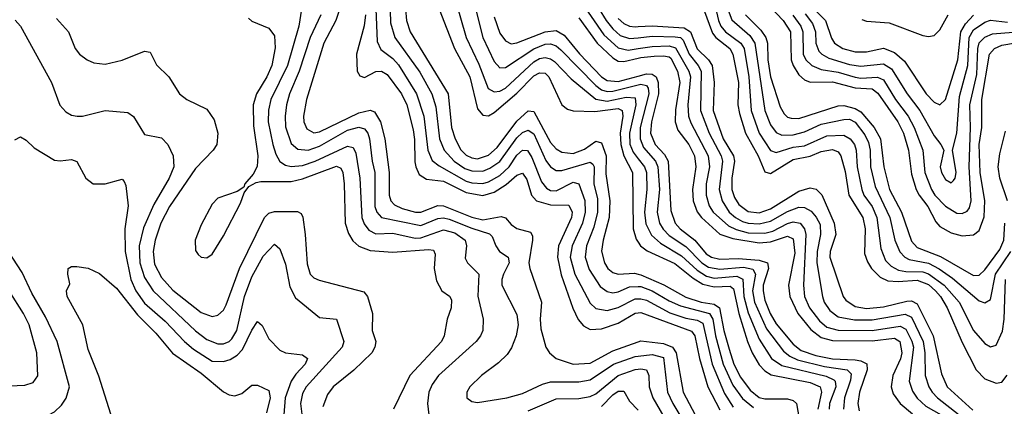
# Model space of a CAD drawing. Header units: inches. Extents: x 990535 to 1117859, y 769386 to 892122.
# Tile 629 of 656: x 1077807 to 1081299, y 825840 to 827213. Entities that reach past the tile are written whole.
import ezdxf

# ---------------------------------------------------------------- set-up
doc = ezdxf.new("R2010")
doc.units = ezdxf.units.IN
doc.header["$MEASUREMENT"] = 0
doc.layers.add('B0872', color=7, linetype='Continuous')
doc.layers.add('B0882', color=7, linetype='Continuous')

msp = doc.modelspace()

# ---------------------------------------------------------------- linework, layer by layer
at = {"layer": 'B0872', "color": 5}
for points, elevation in [([(1079404.6, 827330), (1079449.5, 827150), (1079490, 827063.9), (1079510, 827041.7), (1079530, 827043.1), (1079630.1, 827109.9), (1079670, 827126.4), (1079690, 827127.1), (1079710, 827119.6), (1079726.2, 827106.2), (1079850, 826978.9), (1079870, 826963.9), (1079890, 826958.2), (1079910, 826958.8), (1080000, 826981.5)], 3160), ([(1079067.7, 827310), (1079075.2, 827135.2), (1079087.3, 827107.3), (1079130, 827075.4), (1079150, 827052.2), (1079213.7, 826950), (1079240.5, 826870), (1079254.5, 826750), (1079270, 826713.2), (1079294.5, 826694.5), (1079390, 826640), (1079410, 826634.1), (1079450, 826631.5), (1079470, 826636.8), (1079510, 826659.4), (1079542.5, 826690), (1079570, 826732.3), (1079590, 826749.7), (1079608.1, 826748.1), (1079623.6, 826723.6), (1079657.2, 826637.2), (1079675, 826615), (1079690, 826606.5), (1079710, 826605.8), (1079770, 826635.8), (1079790, 826629.6), (1079811.4, 826571.4), (1079812.2, 826530), (1079803.2, 826490), (1079766.3, 826410), (1079759.7, 826370), (1079775.3, 826310), (1079830, 826206.7), (1079850, 826187.5), (1079890, 826179.9), (1079930, 826191.1), (1079990, 826221.6), (1080000, 826222)], 3040), ([(1079120.1, 827290), (1079121.4, 827201.4), (1079137, 827150), (1079226, 827026), (1079269, 826949), (1079283.1, 826903.1), (1079296.2, 826790), (1079311.9, 826750), (1079347.6, 826710), (1079385.1, 826685.1), (1079410, 826675.7), (1079450, 826675.5), (1079474.7, 826685.3), (1079510, 826709.3), (1079570, 826793.8), (1079590, 826812.3), (1079610, 826820.1), (1079630, 826807.2), (1079673.2, 826713.2), (1079690, 826690.5), (1079710, 826677), (1079730, 826677.4), (1079830, 826707.5), (1079839.5, 826699.5), (1079844.9, 826690), (1079843.2, 826630), (1079856.5, 826576.5), (1079856.4, 826530), (1079843.4, 826476.6), (1079817.1, 826410), (1079812.4, 826370), (1079826.1, 826326.1), (1079866, 826266), (1079890, 826247.9), (1079910, 826243.3), (1079930, 826247.1), (1079970, 826264.6), (1080000, 826265.4)], 3060), ([(1079350.7, 827290), (1079390.1, 827150), (1079434.9, 827054.9), (1079468.9, 826968.9), (1079490, 826956.2), (1079510, 826959.6), (1079530, 826969.8), (1079630, 827063.1), (1079650, 827074.8), (1079670, 827079.1), (1079690, 827074.3), (1079703.9, 827063.9), (1079763.1, 827003.1), (1079850.2, 826930.2), (1079890, 826923), (1079958.1, 826938.1), (1079990, 826935.3), (1079992, 826910), (1079970, 826810), (1079971.2, 826771.2), (1079982.1, 826742.1), (1080000, 826719.2)], 3140), ([(1079788.9, 827290), (1079878.6, 827158.6), (1079930, 827113.3), (1079964.8, 827104.8), (1080000, 827110.2)], 3240), ([(1077936.9, 827216.9), (1077980.3, 827170), (1078004, 827110), (1078019.5, 827090), (1078046.4, 827070), (1078070, 827059.2), (1078110, 827054.5), (1078170, 827068.8), (1078250, 827101.6), (1078270, 827097.6), (1078292, 827052), (1078336.1, 827010), (1078373.6, 826950), (1078399.6, 826930), (1078470, 826895), (1078496.9, 826856.9), (1078510.1, 826810), (1078506, 826770), (1078493.3, 826750), (1078430, 826684), (1078338, 826550), (1078307.6, 826490), (1078287.6, 826430), (1078280.6, 826390), (1078285, 826345), (1078310, 826297.8), (1078350, 826253.2), (1078450, 826173.1), (1078490, 826158.9), (1078510, 826163.6), (1078530, 826181.9), (1078539.6, 826200.4), (1078586.4, 826330), (1078675.6, 826510), (1078690, 826526.4), (1078710, 826532.4), (1078791.7, 826531.7), (1078805.3, 826525.3), (1078811.4, 826511.4), (1078818.9, 826450), (1078825.9, 826345.9), (1078837, 826310), (1078850, 826296.6), (1078868.5, 826288.5), (1079026.9, 826246.9), (1079040.2, 826230), (1079057.6, 826170), (1079056.8, 826110), (1079069.5, 826070), (1079066, 826050), (1079055.5, 826030), (1078991.6, 825968.4), (1078918.1, 825910), (1078898.1, 825881.9), (1078882.1, 825837.9)], 2880), ([(1078618, 827218), (1078630, 827207.9), (1078690, 827183.2), (1078710, 827155.8), (1078712.7, 827112.7), (1078701, 827050), (1078683.1, 827010), (1078646.4, 826950), (1078634.4, 826910), (1078636, 826836), (1078652, 826730), (1078648.5, 826691.5), (1078635.3, 826664.7), (1078605.4, 826630), (1078602, 826618), (1078577.7, 826602.3), (1078510, 826579.3), (1078490, 826557.5), (1078450, 826484.2), (1078429.6, 826430), (1078430, 826394), (1078439.8, 826379.8), (1078450, 826370.2), (1078470, 826366.9), (1078490, 826380.1), (1078530, 826445.9), (1078590, 826561.6), (1078602.4, 826597.6), (1078619.3, 826620.7), (1078645, 826635), (1078662.2, 826637.8), (1078770, 826638.5), (1078810, 826648), (1078930, 826692.3), (1078945.6, 826685.6), (1078953.3, 826670), (1078957.7, 826630), (1078961.6, 826490), (1078973.2, 826453.2), (1078988.3, 826428.3), (1079010, 826408.4), (1079050, 826393.3), (1079130, 826387.7), (1079257.2, 826397.2), (1079274.6, 826394.6), (1079280.6, 826380.6), (1079277.2, 826330), (1079285.2, 826285.2), (1079303.9, 826250), (1079331.3, 826231.3), (1079338, 826218), (1079336.8, 826190), (1079323.4, 826150), (1079312.2, 826090), (1079303.1, 826070), (1079190.7, 825950), (1079132.9, 825830)], 2920), ([(1078806.8, 827250), (1078796.9, 827190), (1078756.1, 827050), (1078697.3, 826930), (1078688.8, 826891.2), (1078688.4, 826850), (1078704.5, 826770), (1078715.5, 826735.5), (1078729.8, 826709.8), (1078750, 826696.6), (1078770, 826691.9), (1078810, 826695.2), (1078855.3, 826710), (1078970, 826763.9), (1078990, 826759.5), (1078998.8, 826738.8), (1079013, 826650), (1079020.5, 826510), (1079028.3, 826488.3), (1079045.2, 826465.2), (1079070, 826452.9), (1079130, 826455.3), (1079210, 826437.1), (1079230, 826438.4), (1079310, 826467.1), (1079350, 826456.4), (1079386.6, 826430), (1079391.9, 826410), (1079386.8, 826366.8), (1079395.5, 826350), (1079435.3, 826310), (1079431.8, 826231.8), (1079450.1, 826150), (1079449.5, 826110), (1079441.5, 826090), (1079426.3, 826070), (1079292.5, 825950), (1079270, 825918), (1079258.2, 825890), (1079253.7, 825850), (1079257.9, 825810)], 2940), ([(1078874.9, 827230), (1078836.6, 827150), (1078798, 827030), (1078763.9, 826950), (1078752.9, 826910), (1078747.9, 826870), (1078750, 826833), (1078770, 826773.6), (1078793, 826753), (1078830, 826749.8), (1078870, 826763.9), (1078970, 826820.6), (1079010, 826830.9), (1079030, 826824.9), (1079041, 826810), (1079047.6, 826790), (1079057.1, 826710), (1079066.4, 826670), (1079066.9, 826550), (1079073.6, 826530), (1079090, 826510.9), (1079230, 826482.1), (1079290, 826507.6), (1079310, 826509.4), (1079330, 826504.7), (1079410, 826472.2), (1079473.1, 826453.1), (1079482.7, 826442.7), (1079495.5, 826410), (1079508.8, 826390), (1079539.3, 826370), (1079542.4, 826350), (1079523.3, 826310), (1079517.1, 826290), (1079517.4, 826270), (1079570, 826166.7), (1079574.7, 826130), (1079567.2, 826090), (1079551.7, 826048.3), (1079535.8, 826024.2), (1079504.9, 825995.1), (1079444.2, 825950), (1079403.9, 825910), (1079392.6, 825890), (1079393.1, 825870), (1079410, 825856.9), (1079430, 825853.4), (1079535.1, 825870), (1079590, 825886.3), (1079661.1, 825918.9), (1079690, 825926.9), (1079790, 825926.7), (1079830, 825934.7), (1079912.4, 825990), (1079990, 826016.9), (1080000, 826018.1)], 2960), ([(1078938.4, 827241.6), (1078928.2, 827210), (1078885.9, 827130), (1078823.5, 826930), (1078813, 826870), (1078814.7, 826850), (1078825, 826825), (1078850, 826811.3), (1078870, 826814.9), (1079010, 826881.7), (1079050, 826891.5), (1079065.6, 826885.6), (1079086.2, 826850), (1079101.7, 826790), (1079116.7, 826670), (1079116.7, 826590), (1079123.3, 826570), (1079136.1, 826556.1), (1079163, 826543), (1079210.4, 826529.6), (1079230, 826529.3), (1079290, 826553.5), (1079310, 826552.2), (1079410, 826511.8), (1079450, 826502.6), (1079514, 826514), (1079530, 826509.6), (1079550, 826485.9), (1079570, 826471.3), (1079618, 826458), (1079625.8, 826445.8), (1079625.2, 826430), (1079613, 826350), (1079616.2, 826330), (1079657.7, 826210), (1079652.6, 826150), (1079655.5, 826115.5), (1079672.8, 826050), (1079685.4, 826030), (1079709.2, 826010), (1079770, 825990.4), (1079830, 825993.9), (1079910, 826037.3), (1080000, 826069.5)], 2980), ([(1079033.3, 827230), (1079028.7, 827191.3), (1079001.7, 827090), (1079003.8, 827030), (1079013.1, 827013.1), (1079030, 827007.6), (1079070, 827028.4), (1079090.1, 827030), (1079110, 827018.6), (1079160.5, 826950), (1079179.5, 826910), (1079202, 826822), (1079207.5, 826787.5), (1079208.5, 826708.5), (1079211.4, 826690), (1079223.7, 826663.7), (1079250, 826646.3), (1079310, 826639.9), (1079390, 826598.8), (1079450, 826588.3), (1079490, 826600.7), (1079532.2, 826627.8), (1079570, 826660.4), (1079590, 826668.1), (1079605.4, 826645.4), (1079622, 826590), (1079639.4, 826570), (1079690, 826555.1), (1079754.4, 826554.4), (1079766.4, 826530), (1079764.5, 826510), (1079717.4, 826410), (1079713.8, 826370), (1079727.6, 826307.6), (1079768.7, 826188.7), (1079788.1, 826148.1), (1079806.1, 826126.1), (1079830, 826113), (1079870, 826114.9), (1079930, 826135.6), (1079990, 826171.3), (1080000, 826172.6)], 3020), ([(1079174.9, 827250), (1079178.2, 827210), (1079191.4, 827170), (1079326.3, 826950), (1079338.6, 826830), (1079351.2, 826790), (1079371.2, 826751.2), (1079390, 826732.4), (1079410, 826722.2), (1079430, 826719.3), (1079470, 826732.4), (1079500.5, 826759.5), (1079570, 826852.1), (1079610, 826889.4), (1079630, 826887.2), (1079690, 826776.8), (1079710, 826754.4), (1079730, 826742.9), (1079770, 826738.1), (1079810, 826752.9), (1079850, 826781.9), (1079870, 826775.1), (1079886.5, 826730), (1079885.7, 826665.7), (1079900.4, 826570), (1079897.5, 826510), (1079875.8, 826430), (1079870.7, 826390.7), (1079881.3, 826350), (1079893.3, 826330), (1079910, 826315), (1079929, 826309), (1079987.1, 826312.9), (1080000, 826309.9)], 3080), ([(1079295.1, 827250), (1079348.9, 827110), (1079403.4, 827010), (1079430, 826896.1), (1079450, 826873.4), (1079470, 826871.9), (1079490, 826883.8), (1079570, 826952.4), (1079630, 827013.3), (1079650, 827024.2), (1079670, 827022.5), (1079683.2, 827010), (1079730, 826910.2), (1079750, 826894.7), (1079770, 826888.7), (1079847.1, 826887.1), (1079930, 826897), (1079943.8, 826890), (1079946.1, 826870), (1079936, 826810), (1079938.8, 826770), (1079949.8, 826729.8), (1079979.7, 826670), (1079983, 826470), (1079993.4, 826433.4), (1080000, 826423.4)], 3120), ([(1079490, 827222.7), (1079510, 827164.6), (1079530, 827137.2), (1079550, 827127.3), (1079570.1, 827130.1), (1079670, 827170.2), (1079710, 827174.3), (1079737.4, 827157.4), (1079791.9, 827091.9), (1079869.9, 827009.9), (1079890, 826996.6), (1079930, 826993.2), (1080000, 827012.3)], 3180), ([(1079790, 827219.4), (1079855, 827130), (1079910, 827077.1), (1079930, 827065.7), (1079950, 827064.1), (1080000, 827076.2)], 3220), ([(1079861.5, 827250), (1079887.3, 827210), (1079910, 827180.6), (1079936.9, 827156.9), (1079970, 827145.5), (1080000, 827148.8)], 3260), ([(1079930, 827217.2), (1079950, 827199.8), (1079970, 827190.3), (1079990, 827187.7), (1080000, 827188.3)], 3280), ([(1077790.7, 827210.7), (1077810, 827190.3), (1077919.8, 826990), (1077949.6, 826909.6), (1077970, 826885.2), (1077990, 826873.8), (1078010.2, 826870.2), (1078030, 826870.2), (1078110, 826890.2), (1078190, 826883.6), (1078210, 826868.9), (1078250, 826805.4), (1078310, 826793.2), (1078332.8, 826770), (1078351.5, 826730), (1078353.3, 826690), (1078337.5, 826650), (1078282.9, 826557.1), (1078245.6, 826474.4), (1078230.6, 826410), (1078233.3, 826350), (1078250, 826298.1), (1078280.2, 826250), (1078430, 826108.2), (1078470, 826077.3), (1078510, 826062.1), (1078530, 826062.7), (1078550, 826070.6), (1078559.6, 826080.4), (1078576.8, 826110), (1078604.7, 826230), (1078630, 826300.5), (1078670, 826372.9), (1078710, 826416), (1078730, 826399.5), (1078750, 826344.9), (1078764.4, 826264.4), (1078784.9, 826224.9), (1078870, 826155.9), (1078930.2, 826150), (1078956.9, 826070), (1078950.6, 826050), (1078823.2, 825910), (1078810, 825885.8), (1078802.3, 825850), (1078810, 825793.4)], 2860), ([(1077790, 826786), (1077810, 826796.4), (1077830, 826784.9), (1077858, 826758), (1077930, 826714.2), (1077950, 826711.8), (1077990, 826716.3), (1078009.3, 826709.3), (1078041.1, 826650), (1078067.3, 826630), (1078110, 826630.2), (1078170, 826646.4), (1078177.8, 826637.8), (1078183.6, 826623.6), (1078191.8, 826551.8), (1078179.4, 826470), (1078181, 826390), (1078200.9, 826290), (1078218.9, 826250), (1078250, 826205.9), (1078323, 826143), (1078390.8, 826070.8), (1078423, 826043), (1078490, 826000.4), (1078530, 825999), (1078553.7, 826006.3), (1078578.7, 826021.3), (1078597.5, 826042.5), (1078630, 826110.2), (1078650, 826141.3), (1078667, 826127), (1078690, 826079.6), (1078730, 826039.7), (1078750.1, 826030.1), (1078810, 826023.2), (1078828.1, 826010), (1078819.6, 825990), (1078785.7, 825954.3), (1078770.1, 825930), (1078748.1, 825870), (1078743.4, 825810)], 2840), ([(1077777.7, 825782.3), (1077810, 825792.7), (1077909.9, 825810.1), (1077930, 825820.5), (1077955.2, 825844.8), (1077971.1, 825868.9), (1077983.1, 825910), (1077939.6, 826070), (1077898.4, 826158.4), (1077850, 826242.4), (1077815.2, 826315.2), (1077767.6, 826390)], 2840), ([(1078137.4, 825790), (1078087.9, 825947.9), (1078050, 826041.6), (1078030.8, 826130), (1077975.1, 826230), (1077972.7, 826250), (1077984.7, 826275.3), (1077977, 826310), (1077979.3, 826330), (1077990, 826337.1), (1078010, 826336.5), (1078050, 826330.2), (1078090, 826312.2), (1078150, 826259.3), (1078224.6, 826164.6), (1078290, 826100.3), (1078348.7, 826028.7), (1078450, 825958.4), (1078530, 825891.2), (1078550, 825880.7), (1078570, 825877.6), (1078594.3, 825885.7), (1078630, 825914.9), (1078650, 825915.2), (1078690, 825896.9), (1078695.2, 825870), (1078682.7, 825817.3)], 2820), ([(1077690, 825909.5), (1077825, 825915), (1077855.2, 825924.8), (1077871, 825949), (1077867.8, 826030), (1077840.2, 826130), (1077820.6, 826170), (1077770, 826250.6)], 2860), ([(1079610, 825824.6), (1079710, 825866.3), (1079790, 825868), (1079830, 825874.8), (1079850, 825884.7), (1079930, 825949.3), (1079990, 825970.5), (1080000, 825972.2)], 2940), ([(1079870, 825839.9), (1079910, 825880.8), (1079930, 825894.4), (1079950, 825894.4), (1079970, 825859), (1080000, 825827.2)], 2920)]:
    msp.add_lwpolyline(points, dxfattribs=dict(at, elevation=elevation))
at = {"layer": 'B0882', "color": 5}
for points, elevation in [([(1080268, 827288), (1080285.2, 827210), (1080293.7, 827190), (1080310.4, 827170), (1080364.3, 827130), (1080376, 827110), (1080393, 827010), (1080401.1, 826890), (1080429.6, 826810), (1080470, 826748.9), (1080490, 826741), (1080550, 826759.8), (1080590, 826765.5), (1080670, 826801), (1080730, 826803.3), (1080752.4, 826790), (1080768.2, 826770), (1080773.6, 826750), (1080777.3, 826690), (1080793.1, 826610), (1080800.5, 826590), (1080830, 826550), (1080846.6, 826510), (1080860.5, 826400.5), (1080878, 826358), (1080897.8, 826337.8), (1080924.1, 826324.1), (1080950, 826319), (1081010, 826317.9), (1081030, 826310.8), (1081085.9, 826270), (1081139, 826210), (1081190, 826109.6), (1081230, 826062.8), (1081250, 826050.9), (1081270, 826056.8), (1081292.4, 826107.6), (1081298.1, 826150), (1081302.6, 826290)], 3340), ([(1080420.5, 827310), (1080514.9, 827210), (1080540.4, 827170), (1080543.5, 827070), (1080550, 827050), (1080570, 827017.3), (1080590, 826999.7), (1080610, 826991), (1080690, 826991.8), (1080770, 826970.6), (1080830, 826967.7), (1080850, 826952.3), (1080921.7, 826850), (1080941.7, 826810), (1080959.1, 826750), (1080970, 826664.5), (1080986.3, 826610), (1080996.9, 826590), (1081027.3, 826550), (1081055.6, 826495.6), (1081070, 826478.8), (1081110, 826456.1), (1081150, 826445.2), (1081190, 826448.9), (1081210, 826464.2), (1081227, 826513), (1081229.3, 826570), (1081212.9, 826670), (1081209.8, 826770), (1081219.1, 826830), (1081219.5, 826930), (1081245.9, 827090), (1081264, 827110), (1081290, 827122.5), (1081450.3, 827149.7)], 3420), ([(1080565.9, 827310), (1080665.1, 827210), (1080686.6, 827146.6), (1080696.9, 827130), (1080726.7, 827110), (1080770, 827098.1), (1080810, 827099.1), (1080870, 827111.1), (1080910, 827096.1), (1080945, 827065), (1081021.5, 826950), (1081050, 826920.4), (1081070, 826910.1), (1081090.4, 826929.6), (1081134.1, 827070), (1081145, 827170), (1081161.6, 827198.4), (1081190, 827228.8)], 3480), ([(1080315.5, 827255.6), (1080332.3, 827212.3), (1080396.2, 827156.2), (1080413.9, 827130), (1080449.8, 826890), (1080470, 826839.8), (1080490, 826811.9), (1080510, 826802.3), (1080550, 826804.4), (1080590, 826814.1), (1080650, 826841.4), (1080730, 826858.5), (1080750, 826859.3), (1080770, 826848.7), (1080804.2, 826804.2), (1080817.1, 826777.1), (1080822.8, 826750), (1080824.9, 826690), (1080841, 826621), (1080892.9, 826510), (1080910.3, 826430.3), (1080928.4, 826388.4), (1080946.1, 826370), (1080961.8, 826361.8), (1081030, 826347.9), (1081067.9, 826327.9), (1081115.4, 826295.4), (1081210, 826214.9), (1081230, 826207.4), (1081250, 826219.8), (1081268.3, 826310), (1081322.3, 826390)], 3360), ([(1080231.5, 827251.5), (1080264.4, 827164.4), (1080275.8, 827150), (1080325.2, 827110), (1080336, 827090), (1080356.7, 826990), (1080354.4, 826910), (1080359.7, 826879.7), (1080380.9, 826810), (1080426, 826730), (1080450, 826672.4), (1080470, 826667.2), (1080550, 826717), (1080610, 826727.9), (1080650, 826744.7), (1080690, 826751.4), (1080710, 826743.6), (1080719.7, 826730), (1080734.3, 826674.3), (1080748.1, 826590), (1080797.6, 826510), (1080805.1, 826470), (1080803.3, 826383.3), (1080813.2, 826353.2), (1080828, 826330), (1080859.1, 826299.1), (1080885.9, 826285.9), (1080923, 826283), (1080990, 826287.8), (1081030, 826272.4), (1081055.5, 826250), (1081072.7, 826230), (1081095.8, 826190), (1081150, 826067), (1081199.5, 825970), (1081230, 825938.1), (1081270, 825922.1), (1081290, 825925.6), (1081309.3, 825950.7)], 3320), ([(1080381.3, 827230), (1080435.8, 827175.8), (1080453, 827150), (1080459.3, 827130), (1080460.1, 827070), (1080470.1, 827009.9), (1080504, 826904), (1080518.6, 826878.6), (1080530, 826867.3), (1080543, 826863), (1080570, 826862.1), (1080710, 826906.8), (1080730, 826908.4), (1080770, 826898.1), (1080790, 826885.9), (1080837.6, 826830), (1080859.3, 826790), (1080871.9, 826690), (1080891.2, 826610), (1080933.8, 826530), (1080970, 826426.2), (1080990, 826404.6), (1081072.5, 826372.5), (1081190, 826305.1), (1081210, 826305.7), (1081230, 826324.6), (1081283.2, 826396.8), (1081296.8, 826430), (1081300.4, 826490)], 3380), ([(1080548.7, 827228.7), (1080577.3, 827190), (1080584, 827170), (1080585.4, 827090), (1080594.8, 827070), (1080615.9, 827050), (1080650, 827036.2), (1080710, 827026), (1080770, 827008.7), (1080790, 827005.7), (1080848.9, 827008.9), (1080870, 826998.9), (1080913.1, 826930), (1080957.8, 826870), (1080978.7, 826830), (1081010.1, 826750), (1081016.9, 826670), (1081040.2, 826610), (1081053.1, 826590), (1081090, 826550.9), (1081130, 826525.7), (1081150, 826525), (1081166.8, 826533.2), (1081175.1, 826544.9), (1081181.5, 826570), (1081174.6, 826690), (1081179.1, 826830), (1081176.1, 826910), (1081201.6, 827018.4), (1081204.9, 827110), (1081209.8, 827130.2), (1081230, 827150.4), (1081257, 827163), (1081330, 827168.3)], 3440), ([(1080593, 827233), (1080618.8, 827198.8), (1080628.9, 827170), (1080630.1, 827129.9), (1080641.6, 827101.6), (1080652, 827090), (1080676.7, 827076.7), (1080750, 827053.8), (1080790, 827048.1), (1080870, 827056.1), (1080898.8, 827038.7), (1080954.2, 826950), (1080999.2, 826890), (1081050, 826801), (1081074.4, 826770), (1081084.5, 826750), (1081071.2, 826690), (1081075.9, 826670), (1081090, 826645.8), (1081110, 826634.2), (1081118.6, 826641.4), (1081124.7, 826650), (1081127.8, 826670), (1081115.8, 826750), (1081131, 826810), (1081139.8, 826940.2), (1081169.8, 827050.2), (1081173.9, 827150), (1081190, 827176.7), (1081230, 827204.4), (1081250, 827210.9), (1081310, 827204.4)], 3460), ([(1080793.7, 827213.8), (1080810, 827207.9), (1080890, 827201.3), (1081010, 827157.1), (1081030, 827152.9), (1081050, 827156.2), (1081070, 827176.9), (1081099.6, 827230)], 3520), ([(1080000, 827188.3), (1080050, 827191.3), (1080163.8, 827183.8), (1080185.8, 827170), (1080209.4, 827109.4), (1080250.2, 827070.2), (1080262.3, 827050), (1080270.3, 826990), (1080265.9, 826890), (1080302.1, 826790), (1080338.7, 826730), (1080342.4, 826710), (1080332.1, 826650), (1080333.1, 826610), (1080341.8, 826581.8), (1080356.9, 826556.9), (1080390, 826532.1), (1080430, 826527.5), (1080470, 826541.4), (1080570, 826604.1), (1080610, 826615.9), (1080631.4, 826611.4), (1080651.4, 826591.4), (1080695.8, 826490), (1080701, 826450), (1080681.4, 826390), (1080679.9, 826370), (1080728, 826230), (1080737, 826217), (1080770, 826194.7), (1080810, 826187.4), (1080870, 826193.2), (1080953.1, 826213.1), (1080970, 826214.2), (1080990, 826204.6), (1081046.1, 826090), (1081075.7, 825955.7), (1081096.1, 825910), (1081186.9, 825826.9)], 3280), ([(1080000, 827148.8), (1080050, 827154.3), (1080132, 827152), (1080150, 827149.1), (1080159.5, 827139.5), (1080180.8, 827090), (1080213.7, 827050), (1080224.1, 827030), (1080221.8, 826890), (1080251.9, 826810), (1080294.7, 826730), (1080299, 826710), (1080287.5, 826610), (1080298, 826570), (1080323.4, 826530), (1080345.2, 826510), (1080370, 826496.7), (1080390.5, 826490.5), (1080430, 826487.7), (1080470, 826497.1), (1080530, 826532), (1080570, 826547.2), (1080590, 826546.2), (1080613.6, 826533.6), (1080632.1, 826512.1), (1080645.9, 826485.9), (1080647.2, 826450), (1080635.3, 826390), (1080633.5, 826350), (1080654.5, 826230), (1080660.6, 826210), (1080679.9, 826179.9), (1080710, 826157.8), (1080767.7, 826147.7), (1080830, 826147.2), (1080947.7, 826167.7), (1080970, 826156.2), (1081011.6, 826070), (1081017.4, 826030), (1081018.3, 825950), (1081030.7, 825910), (1081042.9, 825890), (1081061.7, 825870), (1081138.7, 825810)], 3260), ([(1080000, 827110.2), (1080050, 827117.9), (1080110, 827119.9), (1080132.8, 827112.8), (1080179.7, 827030), (1080185.4, 827010), (1080176.6, 826910), (1080178.9, 826870), (1080186.9, 826846.9), (1080248.6, 826730), (1080253.1, 826690), (1080241.6, 826630), (1080241.3, 826590), (1080251.7, 826551.7), (1080266, 826530), (1080321.2, 826481.2), (1080347.8, 826467.8), (1080390, 826456.1), (1080450, 826454.8), (1080478.3, 826461.7), (1080530, 826489.4), (1080550, 826495.4), (1080575, 826490), (1080590.4, 826470.5), (1080595.4, 826450), (1080586.6, 826270), (1080590.7, 826230), (1080607.8, 826190), (1080643.2, 826143.2), (1080670, 826121.5), (1080710, 826110.9), (1080829.8, 826109.8), (1080930, 826124.7), (1080950, 826113.8), (1080971.4, 826071.4), (1080976.6, 826050), (1080961.2, 825930), (1080973.7, 825893.7), (1080989.6, 825869.6), (1081021.2, 825841.2), (1081074.9, 825810)], 3240), ([(1080000, 827076.2), (1080010, 827078.6), (1080056.8, 827083.2), (1080090, 827084.6), (1080110, 827081.5), (1080116.2, 827076.2), (1080139.7, 827030), (1080147.6, 826990), (1080132.2, 826892.2), (1080131.1, 826850), (1080141.1, 826821.1), (1080180.1, 826770), (1080199.7, 826730), (1080204.9, 826690), (1080193.3, 826610), (1080195.1, 826570), (1080210, 826530.6), (1080225.3, 826510), (1080290, 826451.1), (1080335.6, 826435.6), (1080430, 826420.1), (1080470, 826424.2), (1080530, 826443.8), (1080550, 826435.1), (1080556.3, 826383.7), (1080533.7, 826270), (1080538.6, 826230), (1080567.1, 826170), (1080612.6, 826112.6), (1080650, 826084.8), (1080690, 826073.7), (1080830, 826073), (1080910, 826082.5), (1080928.9, 826070), (1080935.9, 826030), (1080930.8, 826009.2), (1080903.1, 825950), (1080897.6, 825910), (1080905.2, 825885.2), (1080929.7, 825850), (1080973.2, 825813.2)], 3220), ([(1080000, 827012.3), (1080030, 827020.4), (1080050, 827019.7), (1080064.5, 827010), (1080071.7, 826990), (1080072.4, 826950), (1080047.1, 826850), (1080043.8, 826810), (1080060.7, 826770), (1080093.9, 826733.9), (1080107.3, 826710), (1080115.8, 826535.8), (1080131.8, 826490), (1080148.8, 826470), (1080201, 826430), (1080242, 826382), (1080260.3, 826370), (1080290, 826362.9), (1080355.2, 826364.8), (1080430, 826359.4), (1080459.5, 826350), (1080462.9, 826330), (1080444.2, 826270), (1080443.4, 826250), (1080450, 826217.5), (1080468.8, 826170), (1080490, 826132.9), (1080550, 826060.5), (1080578.7, 826038.7), (1080630, 826020.6), (1080690, 826008.3), (1080770, 826005.9), (1080790, 826002), (1080811.1, 825991.1), (1080812.6, 825970), (1080785, 825890), (1080779.7, 825850), (1080784.1, 825824.1)], 3180), ([(1080000, 826981.5), (1080010, 826984), (1080030, 826979.7), (1080036.1, 826970), (1080038.6, 826950), (1080007.9, 826830), (1080006.9, 826790), (1080018.7, 826758.7), (1080061.4, 826710), (1080069.6, 826690), (1080076.4, 826610), (1080067.9, 826530), (1080076.5, 826490), (1080088.7, 826468.7), (1080110, 826446.7), (1080170, 826408.2), (1080225.6, 826350), (1080250, 826334), (1080290, 826327.7), (1080374, 826334), (1080407, 826327), (1080416.5, 826310), (1080405.6, 826250), (1080412.4, 826210), (1080455.8, 826115.8), (1080516.1, 826036.1), (1080537.9, 826017.9), (1080564.9, 826004.9), (1080661.6, 825981.6), (1080742, 825970), (1080755.9, 825955.9), (1080753.5, 825933.5), (1080732.6, 825870), (1080729, 825830)], 3160), ([(1081310.8, 826570), (1081283.1, 826650), (1081277.6, 826690), (1081282.9, 826737.1), (1081303.2, 826816.8)], 3380), ([(1080000, 826719.2), (1080022.7, 826690), (1080030, 826670), (1080031.3, 826610), (1080022.4, 826530), (1080028, 826488), (1080047.8, 826447.8), (1080079, 826419), (1080154.5, 826374.5), (1080210, 826324.1), (1080242.6, 826302.6), (1080270, 826295), (1080350, 826302), (1080372, 826292), (1080375.3, 826230), (1080390, 826171.6), (1080430, 826078.7), (1080473.6, 826010), (1080510, 825984.9), (1080667.3, 825947.3), (1080694.9, 825934.9), (1080699.3, 825930), (1080700.9, 825910), (1080679.1, 825850), (1080678, 825830)], 3140), ([(1080000, 826423.4), (1080008.8, 826410), (1080032.3, 826392.3), (1080130, 826347.4), (1080195, 826295), (1080230, 826274.1), (1080270, 826264), (1080326.3, 826266.3), (1080337.9, 826257.9), (1080357, 826170), (1080388, 826070), (1080404.7, 826030), (1080430, 825987.3), (1080450, 825965.9), (1080472.5, 825952.5), (1080610, 825924.8), (1080645.5, 825910), (1080650.5, 825890), (1080637.9, 825830)], 3120), ([(1080000, 826309.9), (1080010, 826307.5), (1080091.7, 826271.7), (1080170, 826227.9), (1080224.3, 826210), (1080270, 826202.6), (1080288.4, 826190), (1080303.8, 826110), (1080322.6, 826042.6), (1080339.9, 825990), (1080363.2, 825943.2), (1080397.1, 825897.1), (1080430, 825871.9), (1080450, 825866.8), (1080530, 825867.3), (1080550, 825860.5), (1080561.4, 825850), (1080587.2, 825707.2)], 3080), ([(1080000, 826265.4), (1080010, 826265.7), (1080050, 826250.6), (1080110, 826214.4), (1080150, 826196.8), (1080253.1, 826170), (1080265, 826150), (1080274.3, 826090), (1080301.9, 825990), (1080335.8, 825915.8), (1080370, 825867.5), (1080410, 825836.3)], 3060), ([(1080000, 826222), (1080010, 826222.4), (1080030, 826217.2), (1080112.5, 826172.5), (1080170, 826153.3), (1080210, 826145.7), (1080230, 826135.3), (1080263, 825990), (1080306.3, 825886.3), (1080337.2, 825837.2)], 3040), ([(1080000, 826172.6), (1080010, 826173.8), (1080190, 826107.3), (1080201.4, 826090), (1080217.9, 826010), (1080247.1, 825910), (1080290, 825828.4)], 3020), ([(1080000, 826069.5), (1080010, 826073.1), (1080090, 826063.7), (1080122.2, 826050), (1080135.5, 826030), (1080160.4, 825890), (1080213.3, 825790)], 2980), ([(1080000, 826018.1), (1080050, 826024.4), (1080090, 826013.5), (1080104.7, 825890), (1080123.6, 825850), (1080171.8, 825770)], 2960), ([(1080000, 825972.2), (1080010, 825973.8), (1080030.3, 825970.3), (1080038.1, 825950), (1080038.8, 825910), (1080051.9, 825870), (1080121.6, 825750)], 2940)]:
    msp.add_lwpolyline(points, dxfattribs=dict(at, elevation=elevation))

doc.saveas('drawing.dxf')
